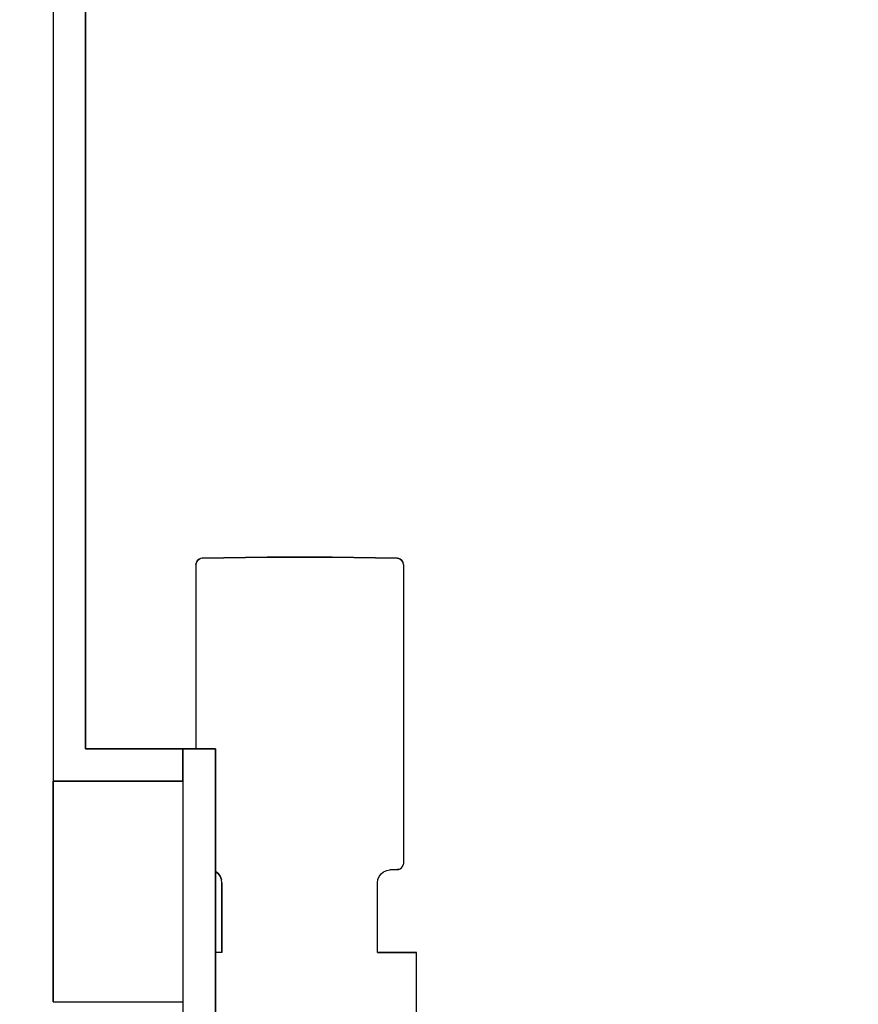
# Model space of a CAD drawing. Extents: x -805 to 3526, y -961 to 1039.
# Tile 376 of 471: x 1259.9665 to 1260.0311, y 39.5226 to 39.5986. Entities that reach past the tile are written whole.
import ezdxf

# ---------------------------------------------------------------- set-up
doc = ezdxf.new("R2010")
doc.units = 0
doc.layers.get('0').update_dxf_attribs({"color": 251})
for name, color, linetype in [('TTK-P-Aufzug', 251, 'Continuous'), ('TTK-P-Bahnsteig', 12, 'Continuous'), ('TTK-P-Verm', 251, 'Continuous')]:
    doc.layers.add(name, color=color, linetype=linetype)
doc.layers.add('TTK-P-Treppe unten', color=12, linetype='Continuous', lineweight=25)
doc.styles.add('AKG DIN 6776', font='AKG_DIN67.TTF')
doc.dimstyles.new('TTK', dxfattribs={"dimtxt": 2.5, "dimasz": 2.5, "dimexe": 3.5, "dimexo": 0.1, "dimgap": 1, "dimtad": 1, "dimzin": 0, "dimtxsty": 'AKG DIN 6776', "dimblk": 'OBLIQUE', "dimcen": -0.09, "dimdle": 3, "dimclrd": 256, "dimclre": 256, "dimclrt": 256, "dimadec": 3, "dimazin": 0, "dimtfac": 1, "dimtofl": 0, "dimtmove": 0, "dimatfit": 3, "dimldrblk": 'OBLIQUE', "dimfxl": 7, "dimfxlon": 1, "dimtolj": 1, "dimtzin": 0, "dimlwd": -1, "dimlwe": -1, "dimarcsym": 0})

# ---------------------------------------------------------------- blocks, each defined once
blk = doc.blocks.new('_OBLIQUE')
at = {"color": 0, "linetype": 'ByBlock'}
blk.add_line((-0.5, -0.5), (0.5, 0.5), dxfattribs=at)
blk = doc.blocks.new('*D645')
at = {"layer": 'DEFPOINTS', "color": 0}
for p in [(1259.798085, 39.345554), (1259.498085, 36.033104), (1259.798085, 36.033104)]:
    blk.add_point(p, dxfattribs=at)
at = {"layer": 'TTK-P-Verm'}
for p, q in [((1259.498085, 38.645554), (1259.498085, 39.695554)), ((1259.798085, 38.645554), (1259.798085, 39.695554)), ((1259.198085, 39.345554), (1260.098085, 39.345554))]:
    blk.add_line(p, q, dxfattribs=at)
at = {"layer": 'TTK-P-Verm', "xscale": 0.25, "yscale": 0.25, "zscale": 0.25, "rotation": 180}
blk.add_blockref('_OBLIQUE', (1259.498085, 39.345554), dxfattribs=at)
at = {"layer": 'TTK-P-Verm', "xscale": 0.25, "yscale": 0.25, "zscale": 0.25}
blk.add_blockref('_OBLIQUE', (1259.798085, 39.345554), dxfattribs=at)
at = {"layer": 'TTK-P-Verm', "insert": (1259.648085, 39.58688), "char_height": 0.25, "attachment_point": 5, "style": 'AKG DIN 6776', "bg_fill": 3, "box_fill_scale": 1.1, "bg_fill_color": 256, "bg_fill_true_color": 13158600, "bg_fill_transparency": 0}
blk.add_mtext('\\A1;30', dxfattribs=at)
blk = doc.blocks.new('*D644')
at = {"layer": 'DEFPOINTS', "color": 0}
for p in [(1262.498085, 39.345554), (1259.798085, 39.284277), (1262.498085, 35.726621)]:
    blk.add_point(p, dxfattribs=at)
at = {"layer": 'TTK-P-Treppe unten'}
for p, q in [((1259.798085, 39.294277), (1259.798085, 39.695554)), ((1262.498085, 38.645554), (1262.498085, 39.695554)), ((1259.498085, 39.345554), (1262.798085, 39.345554))]:
    blk.add_line(p, q, dxfattribs=at)
at = {"layer": 'TTK-P-Treppe unten', "xscale": 0.25, "yscale": 0.25, "zscale": 0.25, "rotation": 180}
blk.add_blockref('_OBLIQUE', (1259.798085, 39.345554), dxfattribs=at)
at = {"layer": 'TTK-P-Treppe unten', "xscale": 0.25, "yscale": 0.25, "zscale": 0.25}
blk.add_blockref('_OBLIQUE', (1262.498085, 39.345554), dxfattribs=at)
at = {"layer": 'TTK-P-Treppe unten', "insert": (1261.148085, 39.589434), "char_height": 0.25, "attachment_point": 5, "style": 'AKG DIN 6776', "bg_fill": 3, "box_fill_scale": 1.1, "bg_fill_color": 256, "bg_fill_true_color": 13158600, "bg_fill_transparency": 0}
blk.add_mtext('\\A1;2,70', dxfattribs=at)

msp = doc.modelspace()

# ---------------------------------------------------------------- linework, layer by layer
at = {"layer": 'TTK-P-Aufzug', "color": 251}
for p, q in [((1259.969039, 39.926829), (1259.969039, 39.539829)), ((1259.969039, 39.926829), (1259.969039, 39.539829)), ((1259.971539, 39.926829), (1259.971539, 39.542329)), ((1259.971539, 39.542329), (1259.971539, 39.926829)), ((1259.971539, 39.796316), (1259.971539, 39.542329)), ((1259.969039, 39.671192), (1259.969039, 39.539829)), ((1259.980526, 39.557042), (1259.980399, 39.557022)), ((1259.980526, 39.557042), (1259.980399, 39.557022)), ((1259.985534, 39.557129), (1259.980526, 39.557042)), ((1259.980526, 39.557042), (1259.985534, 39.557129)), ((1259.990543, 39.557129), (1259.985534, 39.557129)), ((1259.985534, 39.557129), (1259.990543, 39.557129)), ((1259.995552, 39.557042), (1259.990543, 39.557129)), ((1259.990543, 39.557129), (1259.995552, 39.557042)), ((1259.995679, 39.557022), (1259.995552, 39.557042)), ((1259.995552, 39.557042), (1259.995679, 39.557022)), ((1259.980055, 39.556669), (1259.980039, 39.556542)), ((1259.980039, 39.556542), (1259.980055, 39.556669)), ((1259.980039, 39.556542), (1259.980039, 39.542329)), ((1259.980039, 39.556542), (1259.980039, 39.542329)), ((1259.980104, 39.556788), (1259.980055, 39.556669)), ((1259.980104, 39.556788), (1259.980055, 39.556669)), ((1259.980181, 39.556891), (1259.980104, 39.556788)), ((1259.980181, 39.556891), (1259.980104, 39.556788)), ((1259.980104, 39.556788), (1259.980181, 39.556891)), ((1259.980181, 39.556891), (1259.980104, 39.556788)), ((1259.980281, 39.55697), (1259.980181, 39.556891)), ((1259.980281, 39.55697), (1259.980181, 39.556891)), ((1259.980181, 39.556891), (1259.980281, 39.55697)), ((1259.980281, 39.55697), (1259.980181, 39.556891)), ((1259.980399, 39.557022), (1259.980281, 39.55697)), ((1259.980281, 39.55697), (1259.980399, 39.557022)), ((1259.995796, 39.55697), (1259.995679, 39.557022)), ((1259.995679, 39.557022), (1259.995796, 39.55697)), ((1259.995897, 39.556891), (1259.995796, 39.55697)), ((1259.995897, 39.556891), (1259.995796, 39.55697)), ((1259.995796, 39.55697), (1259.995897, 39.556891)), ((1259.995897, 39.556891), (1259.995796, 39.55697)), ((1259.995974, 39.556788), (1259.995897, 39.556891)), ((1259.995974, 39.556788), (1259.995897, 39.556891)), ((1259.995897, 39.556891), (1259.995974, 39.556788)), ((1259.995974, 39.556788), (1259.995897, 39.556891)), ((1259.996022, 39.556669), (1259.995974, 39.556788)), ((1259.995974, 39.556788), (1259.996022, 39.556669)), ((1259.996039, 39.556542), (1259.996022, 39.556669)), ((1259.996039, 39.556542), (1259.996022, 39.556669)), ((1259.996039, 39.556542), (1259.996039, 39.533517)), ((1259.996039, 39.556542), (1259.996039, 39.533517)), ((1259.980039, 39.542329), (1259.971539, 39.542329)), ((1259.977146, 39.542329), (1259.971539, 39.542329)), ((1259.971539, 39.542329), (1259.980039, 39.542329)), ((1259.977146, 39.542329), (1259.977482, 39.542329)), ((1259.977482, 39.542329), (1259.977665, 39.542329)), ((1259.977665, 39.542329), (1259.980039, 39.542329)), ((1259.979039, 39.542329), (1259.979039, 39.539829)), ((1259.979039, 39.539829), (1259.979039, 39.542329)), ((1259.981539, 39.542329), (1259.980039, 39.542329)), ((1259.980039, 39.542329), (1259.980557, 39.542329)), ((1259.980039, 39.542329), (1259.981539, 39.542329)), ((1259.980557, 39.542329), (1259.981539, 39.542329)), ((1259.981539, 39.542329), (1259.981539, 39.532869)), ((1259.981539, 39.532869), (1259.981539, 39.542329)), ((1259.981539, 39.539063), (1259.981539, 39.542329)), ((1259.969039, 39.539829), (1259.979039, 39.539829)), ((1259.975644, 39.539829), (1259.969039, 39.539829)), ((1259.979039, 39.539829), (1259.969039, 39.539829)), ((1259.969039, 39.522829), (1259.969039, 39.539829)), ((1259.969039, 39.539829), (1259.969039, 39.522829)), ((1259.975644, 39.539829), (1259.979039, 39.539829)), ((1259.979039, 39.539829), (1259.979039, 39.522829)), ((1259.979039, 39.539829), (1259.979039, 39.523505)), ((1259.979039, 39.539829), (1259.979039, 39.522829)), ((1259.981539, 39.532869), (1259.981539, 39.539063)), ((1259.996039, 39.533517), (1259.996022, 39.533389)), ((1259.996039, 39.533517), (1259.996022, 39.533389)), ((1259.981539, 39.532869), (1259.981746, 39.53271)), ((1259.981746, 39.53271), (1259.981539, 39.532869)), ((1259.981539, 39.526629), (1259.981539, 39.532869)), ((1259.981539, 39.530715), (1259.981539, 39.532869)), ((1259.981539, 39.532869), (1259.981539, 39.526629)), ((1259.994315, 39.5327), (1259.994514, 39.53286)), ((1259.994315, 39.5327), (1259.994514, 39.53286)), ((1259.994514, 39.53286), (1259.994748, 39.532963)), ((1259.994514, 39.53286), (1259.994748, 39.532963)), ((1259.994748, 39.532963), (1259.995, 39.533002)), ((1259.994748, 39.532963), (1259.995, 39.533002)), ((1259.995, 39.533002), (1259.995552, 39.533017)), ((1259.995552, 39.533017), (1259.995, 39.533002)), ((1259.995, 39.533002), (1259.995552, 39.533017)), ((1259.995, 39.533002), (1259.995552, 39.533017)), ((1259.995679, 39.533037), (1259.995552, 39.533017)), ((1259.995552, 39.533017), (1259.995679, 39.533037)), ((1259.995552, 39.533017), (1259.995679, 39.533037)), ((1259.995552, 39.533017), (1259.995679, 39.533037)), ((1259.995679, 39.533037), (1259.995796, 39.533088)), ((1259.995679, 39.533037), (1259.995796, 39.533088)), ((1259.995679, 39.533037), (1259.995796, 39.533088)), ((1259.995679, 39.533037), (1259.995796, 39.533088)), ((1259.995796, 39.533088), (1259.995897, 39.533168)), ((1259.995796, 39.533088), (1259.995897, 39.533168)), ((1259.995796, 39.533088), (1259.995897, 39.533168)), ((1259.995796, 39.533088), (1259.995897, 39.533168)), ((1259.995897, 39.533168), (1259.995974, 39.533271)), ((1259.995897, 39.533168), (1259.995974, 39.533271)), ((1259.995897, 39.533168), (1259.995974, 39.533271)), ((1259.995897, 39.533168), (1259.995974, 39.533271)), ((1259.995974, 39.533271), (1259.996022, 39.533389)), ((1259.995974, 39.533271), (1259.996022, 39.533389)), ((1259.995974, 39.533271), (1259.996022, 39.533389)), ((1259.995974, 39.533271), (1259.996022, 39.533389)), ((1259.981746, 39.53271), (1259.981905, 39.532503)), ((1259.981905, 39.532503), (1259.981746, 39.53271)), ((1259.981905, 39.532503), (1259.982005, 39.532262)), ((1259.982005, 39.532262), (1259.981905, 39.532503)), ((1259.982039, 39.532003), (1259.982005, 39.532262)), ((1259.982039, 39.532003), (1259.982005, 39.532262)), ((1259.982039, 39.532003), (1259.982039, 39.526629)), ((1259.982039, 39.526629), (1259.982039, 39.532003)), ((1259.994039, 39.532003), (1259.994069, 39.532257)), ((1259.994039, 39.532003), (1259.994069, 39.532257)), ((1259.994039, 39.526629), (1259.994039, 39.532003)), ((1259.994039, 39.526629), (1259.994039, 39.532003)), ((1259.994069, 39.532257), (1259.994163, 39.532495)), ((1259.994069, 39.532257), (1259.994163, 39.532495)), ((1259.994163, 39.532495), (1259.994315, 39.5327)), ((1259.994163, 39.532495), (1259.994315, 39.5327)), ((1259.981539, 39.530715), (1259.981539, 39.526629)), ((1259.982039, 39.526629), (1259.981539, 39.526629)), ((1259.981539, 39.515829), (1259.981539, 39.526629)), ((1259.982039, 39.526629), (1259.981539, 39.526629)), ((1259.981539, 39.526629), (1259.981539, 39.522901)), ((1259.981539, 39.526629), (1259.981539, 39.515829)), ((1259.997039, 39.526629), (1259.994039, 39.526629)), ((1259.994039, 39.526629), (1259.997039, 39.526629)), ((1259.997039, 39.515829), (1259.997039, 39.526629)), ((1259.997039, 39.515829), (1259.997039, 39.526629)), ((1259.979039, 39.523505), (1259.979039, 39.515829)), ((1259.981539, 39.522901), (1259.981539, 39.515829)), ((1259.969039, 39.522829), (1259.979039, 39.522829)), ((1259.969039, 39.522829), (1259.979039, 39.522829)), ((1259.979039, 39.522829), (1259.979039, 39.515829)), ((1259.979039, 39.522829), (1259.979039, 39.515829))]:
    msp.add_line(p, q, dxfattribs=at)

# ---------------------------------------------------------------- next in the draw order: dimensions: what is measured, and where the dimension line sits
at = {"layer": 'TTK-P-Verm', "color": 251}
dim = msp.add_linear_dim(base=(1259.798085, 39.345554), p1=(1259.498085, 36.033104), p2=(1259.798085, 36.033104), dimstyle='TTK', override={"dimscale": 0, "dimdec": 0, "dimlfac": 100, "dimtmove": 2, "dimtfill": 1}, dxfattribs=at)
dim.commit()
dim.dimension.update_dxf_attribs({"geometry": '*D645', "text_midpoint": (1259.648085, 39.58688), "dimtype": 160})

# ---------------------------------------------------------------- next in the draw order: dimensions: what is measured, and where the dimension line sits
at = {"layer": 'TTK-P-Treppe unten', "color": 251}
dim = msp.add_linear_dim(base=(1262.498085, 39.345554), p1=(1259.798085, 39.284277), p2=(1262.498085, 35.726621), dimstyle='TTK', override={"dimscale": 0, "dimtmove": 0, "dimtfill": 1}, dxfattribs=at)
dim.commit()
dim.dimension.update_dxf_attribs({"geometry": '*D644', "text_midpoint": (1261.148085, 39.345554), "dimtype": 160})

# ---------------------------------------------------------------- next in the draw order: linework, layer by layer
at = {"layer": 'TTK-P-Bahnsteig', "color": 251}
msp.add_circle((473.785115, 39.132246), 1000, dxfattribs=at)

doc.saveas('drawing.dxf')
